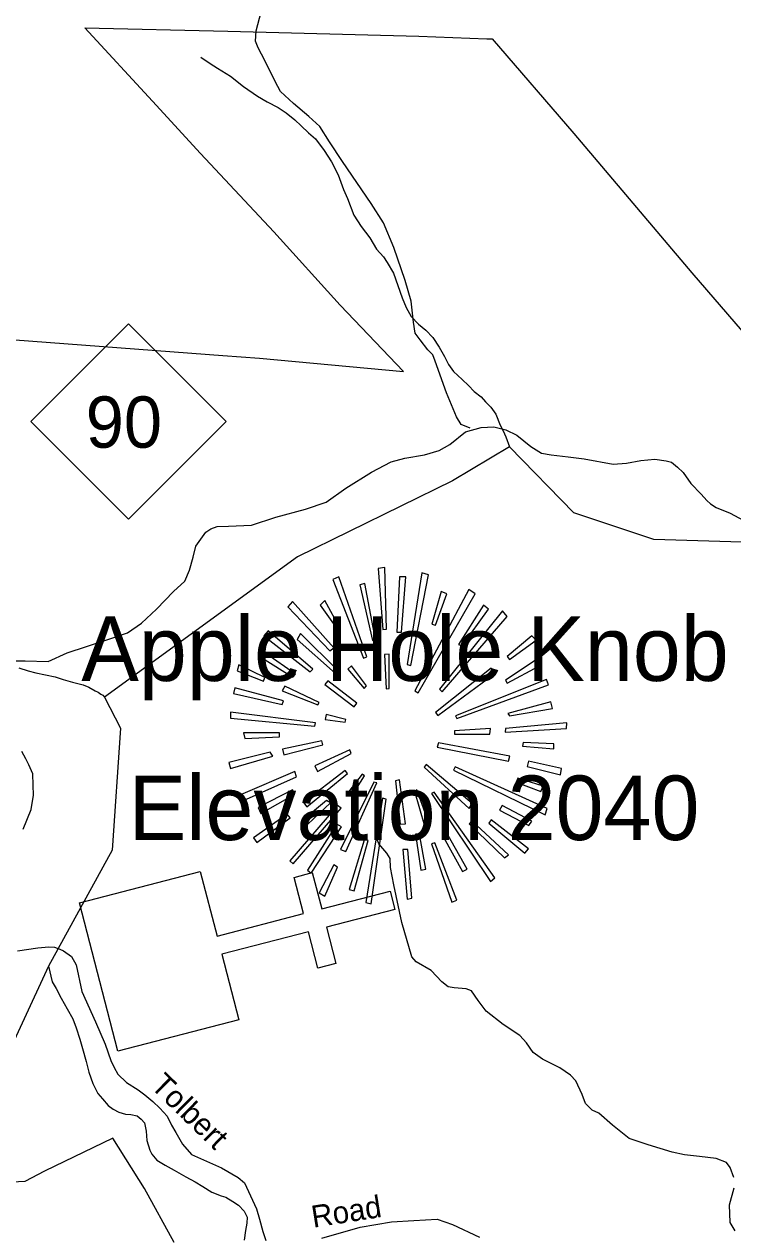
# Model space of a CAD drawing. Extents: x 1159738 to 1321356, y 736314 to 882035.
# Drawn here: x 1193707 to 1196124, y 834300 to 838429 of the extents above; entities that cross this region are included whole.
import ezdxf

# ---------------------------------------------------------------- set-up
doc = ezdxf.new("R2010")
doc.units = 0
for name, color, linetype in [('Exist Boundary Land Use Forest National US Forest Service', 7, 'Continuous'), ('Exist Cultural Church CELL', 7, 'Continuous'), ('Exist Geographical Mountain Summit CELL', 7, 'Continuous'), ('Exist Geographical Mountain Summit Elevation Number Label', 7, 'Continuous'), ('Exist Geographical Mountain Summit Label', 7, 'Continuous'), ('Exist Hydrographic Misc Water Feature', 7, 'Continuous'), ('Exist Road Non-System Type 51', 7, 'Continuous'), ('Exist Road Primary NC Shield CELL', 7, 'Continuous'), ('Exist Road Primary NC Shield Number Label', 7, 'Continuous'), ('Exist Road Primary NC Unpaved Attributed', 7, 'Continuous'), ('Exist Road Secondary Type 41 Attributed', 7, 'Continuous'), ('Exist Road Secondary Type 51 Label', 7, 'Continuous')]:
    doc.layers.add(name, color=color, linetype=linetype)

msp = doc.modelspace()

# ---------------------------------------------------------------- linework, layer by layer
at = {"layer": 'Exist Boundary Land Use Forest National US Forest Service'}
for points in [[(1192892.2, 837412.2), (1194384.4, 837299.6), (1194509.4, 837290.2), (1195000.4, 837245.2), (1194784.4, 837471.2), (1194559.2, 837721.2), (1194308.2, 837988.2), (1194145.2, 838167.3), (1193914.2, 838417.3), (1194402.2, 838406.2), (1195053.3, 838388.3), (1195285, 838379.9), (1195303.3, 838379.2), (1195581.4, 838056.3), (1195984.4, 837581.3), (1196155.3, 837382.2)], [(1194218.4, 834273.1), (1194117.4, 834458.1), (1194009.4, 834629.2), (1193776.4, 834517.1), (1193709.4, 834481.1), (1193421.4, 834467.1), (1193112.4, 834451.1), (1192875.5, 834440.3), (1192763.4, 834435.1), (1192747.4, 834353.1), (1192735.4, 834259.1)]]:
    msp.add_lwpolyline(points, dxfattribs=at)
at = {"layer": 'Exist Cultural Church CELL'}
msp.add_lwpolyline([(1194307.8, 835539.1), (1194365.3, 835318.8), (1194660.2, 835395.2), (1194628.1, 835519.1), (1194689.9, 835535.1), (1194722, 835411.2), (1194954.9, 835471.5), (1194971, 835409.5), (1194738.1, 835349.1), (1194770.2, 835225.2), (1194708.4, 835209.2), (1194676.3, 835333.1), (1194381.4, 835256.7), (1194438.8, 835033.4), (1194026.6, 834926.6), (1193895.6, 835432.3)], close=True, dxfattribs=at)
at = {"layer": 'Exist Geographical Mountain Summit CELL'}
for points in [[(1194914.1, 836572.3), (1194930.3, 836364.4), (1194943.1, 836366), (1194937.5, 836576.6)], [(1195026.1, 836242.3), (1195085.7, 836550.5), (1195063.8, 836557.7), (1195013, 836245.4)], [(1194759.9, 836534.7), (1194864.6, 836267.1), (1194876.3, 836271.3), (1194780.4, 836544.8)], [(1194895.2, 836326.7), (1194905.3, 836329.6), (1194869.1, 836521.4), (1194851.7, 836517.1)], [(1194978.2, 836355.9), (1194993.9, 836355.9), (1195008.5, 836544.8), (1194986.7, 836544.8)], [(1195039.1, 836155.2), (1195050.8, 836148), (1195245.4, 836486.5), (1195223.6, 836501.2)], [(1195097.1, 836383.3), (1195110.4, 836378.8), (1195148.2, 836486.5), (1195129.3, 836493.7)], [(1194605.9, 836441.6), (1194749.8, 836291.8), (1194763.1, 836301.9), (1194622.1, 836460.5)], [(1194716.3, 836447.4), (1194778.8, 836360.2), (1194786.1, 836366), (1194732.5, 836463.4)], [(1195273.1, 836447.4), (1195188.9, 836313.6), (1195200.6, 836309.1), (1195290.4, 836434.4)], [(1195123.4, 836160.9), (1195132.2, 836152.3), (1195354.5, 836409.4), (1195338.5, 836428.5)], [(1194524.5, 836342.6), (1194683, 836220.5), (1194691.8, 836229.3), (1194539.1, 836360.2)], [(1194637.8, 836330.9), (1194768.7, 836214.8), (1194777.5, 836223.4), (1194649.5, 836351.4)], [(1195354.5, 836272.9), (1195361.9, 836262.8), (1195453.4, 836328), (1195438.8, 836342.6)], [(1194520.2, 836267.1), (1194623.4, 836201.6), (1194632.2, 836212), (1194531.8, 836283)], [(1194935.9, 836278.8), (1194941.5, 836162.4), (1194951.9, 836163.7), (1194951.9, 836280.1)], [(1194433.1, 836223.4), (1194522.9, 836188.6), (1194527.4, 836200.3), (1194438.8, 836243.9)], [(1194811, 836229.3), (1194866.2, 836163.7), (1194874.7, 836172.5), (1194824, 836241)], [(1195110.4, 836081), (1195117.6, 836070.9), (1195312.2, 836214.8), (1195299.4, 836232.2)], [(1195354.5, 836181.4), (1195464.9, 836241), (1195453.4, 836261.2), (1195348.9, 836191.5)], [(1194732.5, 836177), (1194832.8, 836101.2), (1194841.3, 836112.9), (1194742.6, 836189.9)], [(1195178.5, 836069.5), (1195183, 836060.5), (1195495.5, 836175.4), (1195488.3, 836194.3)], [(1194421.4, 836146.4), (1194587, 836108.5), (1194591.5, 836121.7), (1194425.9, 836165.3)], [(1194587, 836155.2), (1194709.1, 836107.3), (1194713.6, 836115.8), (1194595.8, 836171.3)], [(1195361.9, 836069.5), (1195508.8, 836095.6), (1195502.9, 836117.4), (1195356.1, 836078.3)], [(1194411, 836062.1), (1194699, 836034.4), (1194700.3, 836046.1), (1194411, 836082.3)], [(1194733.8, 836057.8), (1194802.2, 836049), (1194803.8, 836057.8), (1194736.8, 836075.1)], [(1195174.5, 836018.7), (1195174.5, 836007), (1195294.9, 836007), (1195297.8, 836027.2)], [(1195347.3, 836014.2), (1195556.7, 836027.2), (1195558, 836046.1), (1195348.9, 836027.2)], [(1194459.3, 835992.4), (1194578.2, 835998.2), (1194578.2, 836012.6), (1194454.9, 836012.6)], [(1194588.6, 835956.2), (1194592.8, 835937.1), (1194725.3, 835970.6), (1194722.4, 835985.2)], [(1195116, 835963.4), (1195359, 835915.5), (1195363.3, 835932.8), (1195120.5, 835977.8)], [(1195406.9, 835966.3), (1195513, 835957.3), (1195513, 835974.8), (1195408.5, 835979.1)], [(1194405.4, 835911), (1194411, 835890.5), (1194555.1, 835932.8), (1194546.3, 835945.8)], [(1194699, 835899.3), (1194707.8, 835880.4), (1194822.7, 835941.3), (1194818.3, 835954.6)], [(1195071.3, 835895), (1195225.2, 835753.9), (1195235.3, 835771.3), (1195078.5, 835903.8)], [(1195171.3, 835884.9), (1195484, 835732.1), (1195491.2, 835753.9), (1195177.3, 835896.4)], [(1195423.1, 835897.7), (1195536.2, 835868.7), (1195539.1, 835890.5), (1195427.1, 835915.5)], [(1194444.4, 835800.3), (1194454.9, 835781.7), (1194636.5, 835861.5), (1194630.6, 835880.4)], [(1194659.6, 835774.4), (1194671.3, 835759.6), (1194809.4, 835873.2), (1194802.2, 835883.3)], [(1194813.9, 835812), (1194826.8, 835800.3), (1194867.5, 835865.9), (1194860.2, 835871.6)], [(1195385.1, 835844.2), (1195469.4, 835812), (1195476.6, 835829.6), (1195390.9, 835857)], [(1194514.5, 835736.6), (1194630.6, 835803.4), (1194622.1, 835818), (1194505.6, 835756.8)], [(1194786.1, 835614.5), (1194803.8, 835607.3), (1194909.8, 835841), (1194899.7, 835844.2)], [(1194973.7, 835848.5), (1194989.6, 835700.4), (1195007.2, 835701.5), (1194986.7, 835851.4)], [(1195037.8, 835813.6), (1195072.6, 835694.3), (1195088.6, 835701.5), (1195046.3, 835818)], [(1194674.5, 835700.4), (1194751.4, 835772.8), (1194738.1, 835781.7), (1194656.7, 835713.2)], [(1194871.9, 835432.8), (1194890.8, 835428.4), (1194941.5, 835785.8), (1194928.7, 835789)], [(1195095.8, 835804.7), (1195297.8, 835505.4), (1195312.2, 835516.9), (1195105.9, 835809.1)], [(1194489.6, 835653.6), (1194501.2, 835637.6), (1194614.7, 835722), (1194604.3, 835735)], [(1194613.3, 835575.1), (1194624.8, 835565), (1194787.7, 835755.5), (1194776.1, 835764)], [(1195328.4, 835748.3), (1195428.7, 835695.9), (1195438.8, 835710.5), (1195337.2, 835764)], [(1194773.2, 835700.4), (1194672.9, 835543.2), (1194685.7, 835533.1), (1194789.2, 835691.4)], [(1195225.2, 835701.5), (1195345.7, 835585.2), (1195359, 835595.6), (1195234.1, 835711.6)], [(1195292, 835704.4), (1195414.1, 835601.2), (1195427.1, 835615.8), (1195299.4, 835714.8)], [(1194832.8, 835473.5), (1194880.7, 835644.8), (1194866.2, 835646.4), (1194815.1, 835477.5)], [(1195076.9, 835547.5), (1195055.1, 835666.9), (1195042, 835666.9), (1195059.6, 835543.2)], [(1195137.8, 835656.5), (1195201.9, 835538.7), (1195218, 835547.5), (1195152.7, 835662.4)], [(1194998.4, 835614.5), (1195013, 835444.5), (1195029, 835448.5), (1195015.7, 835614.5)], [(1195095.8, 835633.4), (1195165.7, 835434.1), (1195183, 835441.3), (1195107.5, 835636.3)], [(1194713.6, 835466.2), (1194732.5, 835454.6), (1194776.1, 835553.3), (1194763.1, 835562.1)]]:
    msp.add_lwpolyline(points, close=True, dxfattribs=at)
at = {"layer": 'Exist Hydrographic Misc Water Feature'}
for points in [[(1194310.1, 838316.6), (1194341.5, 838295.8), (1194367.1, 838279.1), (1194410.4, 838251.9), (1194455.5, 838216.7), (1194502.7, 838183.4), (1194536.1, 838164.4), (1194573.7, 838145.4), (1194601.1, 838126.7), (1194630.6, 838103.8), (1194652.1, 838083.2), (1194677.3, 838058.5), (1194700.8, 838037.9), (1194729.8, 837999.1), (1194754.8, 837960.4), (1194777.6, 837915.7), (1194796.1, 837865.2), (1194809.5, 837834.9), (1194831.9, 837778.2), (1194856.8, 837739.5), (1194885.9, 837700.7), (1194908.8, 837662), (1194932.1, 837635.4), (1194945.5, 837616.9), (1194966.6, 837580.4), (1194981.4, 837538), (1194996.3, 837495.5), (1195009.4, 837463.2), (1195026.7, 837432.7), (1195051.9, 837405.9), (1195077.5, 837385.3), (1195100.9, 837360.6), (1195122, 837328), (1195141, 837295.5), (1195154.4, 837269.1), (1195171.7, 837244.6), (1195200.9, 837217.8), (1195222.4, 837197.2), (1195241.9, 837176.6), (1195265.4, 837158), (1195281, 837141.6), (1195298.4, 837123.1), (1195315.9, 837098.6), (1195330.8, 837062.1), (1195340.4, 837041.9), (1195349.8, 837021.6), (1195362.8, 836987.3)], [(1196229.4, 836660.6), (1195854.3, 836671.5), (1195581.4, 836762.2), (1195362.8, 836987.3), (1195167.5, 836872), (1194639.5, 836612.3), (1193980.9, 836134.1), (1194035.3, 836028.3), (1194007.3, 835612), (1193790, 835216.6), (1193602.3, 834812.6), (1193115.7, 834634.4), (1192930.4, 834330.4), (1192813.3, 834024.1)], [(1193689.3, 836234), (1193721.1, 836223.1), (1193747, 836216.4), (1193812.6, 836202.6), (1193840.3, 836193.9), (1193872.2, 836185), (1193908, 836176), (1193927.8, 836167.5), (1193949.5, 836154.9), (1193959.3, 836150.6), (1193969.1, 836144.4), (1193975.1, 836140.2), (1193980.9, 836134.1)], [(1193790, 835216.6), (1193802.5, 835162.2), (1193815.8, 835139.8), (1193832.9, 835107.4), (1193853.9, 835070.7), (1193873.1, 835036.2), (1193884.4, 835005.9), (1193897.2, 834967.5), (1193906.3, 834935.2), (1193919.2, 834890.8), (1193928.3, 834854.6), (1193941.2, 834816.2), (1193958.2, 834781.7), (1193973.9, 834763.3), (1193993.3, 834740.7), (1194010.8, 834728.3), (1194030.6, 834717.7), (1194052.4, 834711.1), (1194070.5, 834710.6), (1194092.3, 834706), (1194105.9, 834693.7), (1194117.7, 834681.4), (1194123, 834653.2), (1194126.1, 834621.1), (1194135.3, 834588.8), (1194142.9, 834574.6), (1194160.2, 834554.1), (1194187.9, 834537.3), (1194219.3, 834520.5), (1194258.8, 834497.4), (1194290.4, 834480.5), (1194316, 834463.9), (1194347.5, 834444.9), (1194379.1, 834432.1), (1194395, 834427.7), (1194418.6, 834413), (1194438.3, 834400.4), (1194457.7, 834379.9), (1194467.2, 834359.6), (1194466.7, 834339.7), (1194462, 834313.8), (1194457.1, 834281.9)]]:
    msp.add_lwpolyline(points, dxfattribs=at)
at = {"layer": 'Exist Road Non-System Type 51'}
for points in [[(1195228.4, 837050.9), (1195197.7, 837064.1), (1195181.6, 837090.4), (1195147.9, 837172.5), (1195108.4, 837279.4), (1195101.1, 837301.3), (1195083.5, 837318.9), (1195057.2, 837352.6), (1195041.1, 837376), (1195035.2, 837412.6), (1195026.5, 837484.4), (1195006, 837554.7), (1194967.9, 837667.5), (1194933.1, 837751.4), (1194890.7, 837817.3), (1194792.6, 837960.9), (1194748.7, 838028.2), (1194715.1, 838081), (1194678.5, 838114.6), (1194625.8, 838158.6), (1194581.9, 838199.6), (1194563.2, 838233.7), (1194528.1, 838305.5), (1194504.7, 838349.4), (1194495.9, 838371.4), (1194498.8, 838406.5), (1194520.8, 838492.9)], [(1196127.5, 834495.2), (1196114.4, 834528.9), (1196102.7, 834546.5), (1196067.5, 834559.7), (1196010.5, 834567), (1195959.2, 834572.9), (1195916.8, 834581.6), (1195834.8, 834606.5), (1195770.4, 834628.5), (1195713.4, 834673.9), (1195667.2, 834714.1), (1195643.7, 834724.3), (1195621.8, 834747.8), (1195610.1, 834778.5), (1195588.1, 834825.4), (1195570.6, 834844.4), (1195534, 834869.3), (1195475.4, 834898.6), (1195443.2, 834922.1), (1195419.8, 834954.3), (1195397.9, 834979.2), (1195340.8, 835017.2), (1195282.3, 835062.6), (1195255.9, 835099.3), (1195232.5, 835131.5), (1195214.9, 835138.8), (1195174, 835141.7), (1195153.5, 835146.1), (1195131.5, 835162.2), (1195094.9, 835201.8), (1195043.7, 835231.1), (1195029.8, 835247.7), (1194994.7, 835364.9), (1194968.3, 835493.7), (1194956.6, 835552.3), (1194955.2, 835583.1), (1194943.5, 835602.1), (1194917.1, 835632.9), (1194903.9, 835668)], [(1196131.9, 834313.6), (1196114.4, 834341.5), (1196112.9, 834401.5), (1196129, 834460.1)]]:
    msp.add_lwpolyline(points, dxfattribs=at)
at = {"layer": 'Exist Road Primary NC Shield CELL'}
msp.add_lwpolyline([(1193729.9, 837074.4), (1194062.9, 837407.4), (1194395.9, 837074.4), (1194062.9, 836741.4)], close=True, dxfattribs=at)
at = {"layer": 'Exist Road Primary NC Unpaved Attributed'}
for points in [[(1193660.2, 836258.2), (1193710.7, 836258.2), (1193788.7, 836255.8), (1193853.6, 836284.6), (1193988.7, 836329.7), (1194059.5, 836353.7), (1194107.6, 836386.2), (1194158, 836434.3), (1194216.3, 836493.7), (1194254.7, 836529.8), (1194271.5, 836567), (1194283.5, 836611.5), (1194293.1, 836648.8), (1194326.7, 836696.8), (1194343.6, 836707.7), (1194365.2, 836716.1), (1194403.6, 836717.3), (1194482.9, 836720.9), (1194565.7, 836747.3), (1194667.2, 836775.6), (1194736.9, 836798.4), (1194804.1, 836846.5), (1194891.8, 836901.7), (1194959, 836936.6), (1195005.9, 836948.6), (1195071.9, 836960.6), (1195122.3, 836975), (1195158.4, 836995.5), (1195212.7, 837038.4), (1195265.9, 837053.8), (1195309.1, 837056.2), (1195349.9, 837045.3), (1195387.1, 837027.3), (1195435.2, 836988.9), (1195471.2, 836966), (1195504.8, 836960), (1195562.5, 836954), (1195616.5, 836946.8), (1195715.6, 836928.2), (1195761.2, 836931.8), (1195810.5, 836941.4), (1195858.5, 836946.2), (1195896.9, 836940.2), (1195914.9, 836935.4), (1195935.4, 836918.6), (1195954.6, 836900.5), (1195981, 836862.1), (1196015.8, 836826), (1196035.7, 836804.9), (1196047.5, 836793.1), (1196067.5, 836780.4), (1196114.3, 836761.1), (1196176.7, 836728.7)], [(1193703.5, 835683.8), (1193731.1, 835751.1), (1193739.5, 835799.1), (1193738.3, 835834), (1193737.1, 835872.4), (1193722.7, 835902.5), (1193713.1, 835922.9), (1193698.7, 835948.2)]]:
    msp.add_lwpolyline(points, dxfattribs=at)
at = {"layer": 'Exist Road Secondary Type 41 Attributed'}
for points in [[(1193684.9, 835268.6), (1193753.3, 835278.2), (1193791.7, 835281.8), (1193810.7, 835280.7), (1193828.8, 835274.5), (1193841, 835268.6), (1193868.6, 835249.3), (1193884.2, 835220.5), (1193903.4, 835129.2), (1193950.5, 835025.7), (1193983.8, 834950.4), (1194003.1, 834894.8), (1194013.9, 834870.8), (1194026.3, 834848.2), (1194055.9, 834819.1), (1194095.6, 834793.9), (1194118.4, 834777.3), (1194145.5, 834754.5), (1194170.4, 834731.6), (1194195.4, 834704.6), (1194209.9, 834673.4), (1194224.5, 834648.4), (1194247.4, 834609.1), (1194278.1, 834574.1), (1194380.7, 834527.6), (1194437.5, 834495.4), (1194458.9, 834476.8), (1194499.9, 834387.8), (1194510.3, 834352.5), (1194520.7, 834310.9), (1194531.1, 834279.7)], [(1194722.4, 834288), (1194853.3, 834325.4), (1194959.4, 834344.2), (1195036.3, 834348.3), (1195115.3, 834352.5), (1195168.3, 834334.8), (1195259.8, 834291.1)]]:
    msp.add_lwpolyline(points, dxfattribs=at)

# ---------------------------------------------------------------- texts
at = {"layer": 'Exist Geographical Mountain Summit Elevation Number Label'}
msp.add_text('Elevation 2040', height=220, dxfattribs=at).set_placement((1194063.7, 835646.3))
at = {"layer": 'Exist Geographical Mountain Summit Label'}
msp.add_text('Apple Hole Knob', height=220, dxfattribs=at).set_placement((1193902.1, 836189.1))
at = {"layer": 'Exist Road Primary NC Shield Number Label'}
msp.add_text('90', height=175, dxfattribs=at).set_placement((1193917.1, 836984.7))
at = {"layer": 'Exist Road Secondary Type 51 Label'}
for s, rotation, p in [('Tolbert', 315.672, (1194134.8, 834804.4)), ('Road', 8.9835, (1194693.1, 834323.6))]:
    msp.add_text(s, height=75, rotation=rotation, dxfattribs=at).set_placement(p)

doc.saveas('drawing.dxf')
